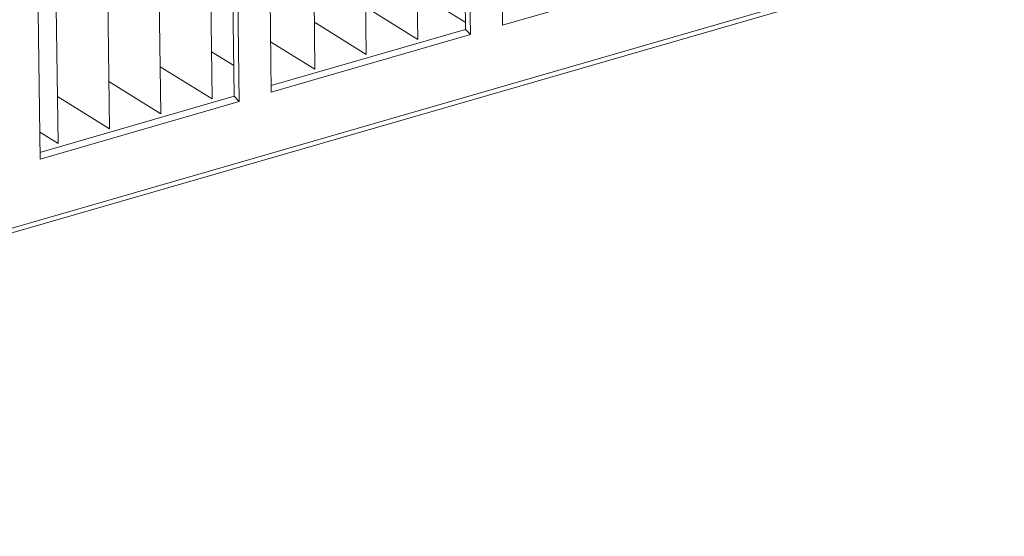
# Model space of a CAD drawing. Header units: millimetres. Extents: x 3925 to 5043, y -86 to 778.
# Tile 301 of 439: x 4859 to 4893, y 417 to 435. Entities that reach past the tile are written whole.
import ezdxf

# ---------------------------------------------------------------- set-up
doc = ezdxf.new("R2010")
doc.units = ezdxf.units.MM
doc.header["$LTSCALE"] = 46.255
doc.layers.add('H30K-FOG-FILDXF_CONTINUOUS_LINE', color=7, linetype='CONTINUOUS')

msp = doc.modelspace()

# ---------------------------------------------------------------- linework, layer by layer
at = {"layer": 'H30K-FOG-FILDXF_CONTINUOUS_LINE', "color": 7, "linetype": 'Continuous', "lineweight": 0}
for p, q in [((4875.5309, 439.4444), (4875.595, 434.3774)), ((4874.4856, 434.0568), (4874.4214, 439.1237)), ((4874.3129, 434.2348), (4874.2516, 439.0746)), ((4872.6059, 438.5989), (4872.6656, 433.886)), ((4870.8308, 438.0859), (4870.8905, 433.373)), ((4869.0557, 437.5728), (4869.1154, 432.8599)), ((4892.8602, 437.0961), (4822.4114, 416.7339)), ((4892.9288, 437.2783), (4822.4799, 416.9161)), ((4867.543, 437.1356), (4867.6071, 432.0686)), ((4866.325, 431.926), (4866.2637, 436.7658)), ((4866.4977, 431.748), (4866.4335, 436.8149)), ((4865.5055, 436.5467), (4865.5652, 431.8338)), ((4875.595, 434.3774), (4882.4735, 436.3655)), ((4863.7304, 436.0336), (4863.7901, 431.3207)), ((4861.9553, 435.5206), (4862.015, 430.8077)), ((4874.3098, 434.4801), (4872.645, 435.5109)), ((4859.5551, 434.8268), (4859.6192, 429.7599)), ((4860.1803, 435.0075), (4860.2399, 430.2946)), ((4872.6656, 433.886), (4870.8699, 434.9978)), ((4870.8905, 433.373), (4869.0948, 434.4847)), ((4874.312, 434.2377), (4867.6042, 432.299)), ((4867.6043, 432.2958), (4874.3129, 434.2348)), ((4867.6071, 432.0686), (4874.4856, 434.0568)), ((4874.4856, 434.0568), (4874.3129, 434.2348)), ((4869.1154, 432.8599), (4867.5851, 433.8074)), ((4866.3116, 432.9838), (4865.5446, 433.4586)), ((4865.5652, 431.8338), (4863.7695, 432.9455)), ((4863.7901, 431.3207), (4861.9945, 432.4325)), ((4866.3241, 431.929), (4859.6163, 429.9902)), ((4859.6164, 429.987), (4866.325, 431.926)), ((4859.6192, 429.7599), (4866.4977, 431.748)), ((4862.015, 430.8077), (4860.2194, 431.9194)), ((4866.4977, 431.748), (4866.325, 431.926)), ((4860.2399, 430.2946), (4859.6075, 430.6862))]:
    msp.add_line(p, q, dxfattribs=at)

doc.saveas('drawing.dxf')
